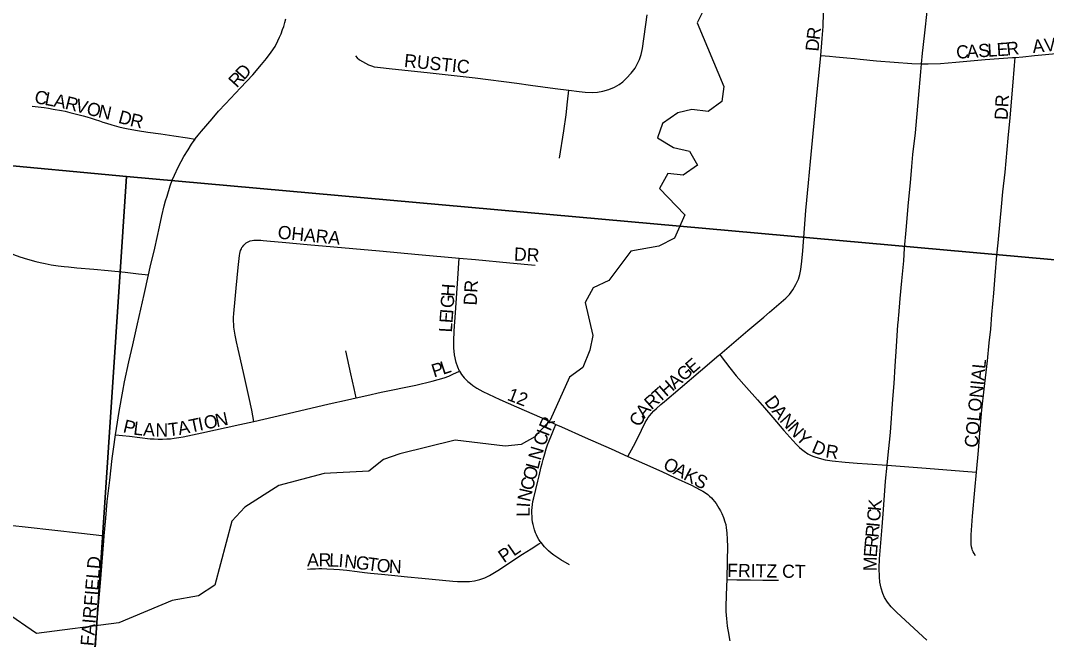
# Model space of a CAD drawing. Extents: x 1410790 to 1770854, y 448063 to 770588.
# Drawn here: x 1527623 to 1531514, y 622880 to 625208 of the extents above; entities that cross this region are included whole.
import ezdxf

# ---------------------------------------------------------------- set-up
doc = ezdxf.new("R2010")
doc.units = 0
for name, color, linetype in [('GM_X_City_Street', 7, 'Continuous'), ('GM_X_City_Street_Text', 7, 'Continuous'), ('GM_X_Minor_River', 7, 'Continuous'), ('GM_X_Section', 7, 'Continuous')]:
    doc.layers.add(name, color=color, linetype=linetype)

msp = doc.modelspace()

# ---------------------------------------------------------------- linework, layer by layer
at = {"layer": 'GM_X_City_Street'}
for points in [[(1530658.1, 625075.3), (1530663.3, 625138.9), (1530666.9, 625184.4), (1530668.8, 625236.2), (1530667.8, 625275.2), (1530664.1, 625317.3), (1530656.9, 625365.6), (1530649.1, 625403.9), (1530642.1, 625432.3), (1530634.1, 625460.5), (1530619.9, 625503.8), (1530607.7, 625537.7), (1530582.4, 625605.3), (1530569, 625646), (1530559.1, 625684.4), (1530549.9, 625729.6), (1530545.3, 625765.6), (1530542.7, 625805.2), (1530539.8, 625906.8), (1530536.6, 625949), (1530531.7, 625984.4), (1530528.3, 626009.1)], [(1531040.7, 625043), (1531044.3, 625083.2), (1531046.2, 625104.6), (1531053.9, 625172.3), (1531061.1, 625230.8), (1531062.8, 625263.1), (1531062.2, 625298.8), (1531057.8, 625377.2), (1531054.9, 625419.6), (1531051.4, 625464.8)], [(1528285.4, 624757.2), (1528285.9, 624757.9), (1528297.2, 624772.7), (1528308.9, 624787), (1528350.2, 624834.7), (1528374.4, 624863), (1528400.1, 624891.6), (1528457.8, 624952.4), (1528504.7, 625001.9), (1528537.4, 625040.4), (1528556.6, 625062.9), (1528574.3, 625086.9), (1528588.4, 625109.4), (1528599.3, 625130), (1528605.8, 625144.2), (1528611.3, 625157.3), (1528617.1, 625172.9), (1528621.4, 625185.4), (1528625.7, 625199.8), (1528629.6, 625214)], [(1529702.4, 624942.8), (1529742.1, 624937.5), (1529765.2, 624935), (1529791.9, 624934.1), (1529812, 624935.4), (1529831.8, 624939.1), (1529854.1, 624945.9), (1529875.6, 624955), (1529893.3, 624964.8), (1529907, 624974.7), (1529921.7, 624988.3), (1529939.5, 625008.1), (1529953.7, 625026.6), (1529962.4, 625041.2), (1529970.7, 625059.6), (1529976.9, 625078.8), (1529979.5, 625089.9), (1529982, 625101.6), (1530000.2, 625228.5)], [(1531395.9, 625067.7), (1531425.2, 625070.2), (1531469.1, 625074.3), (1531510.1, 625078.1), (1531549.3, 625082), (1531624.5, 625088.7), (1531657, 625093.3), (1531682.7, 625098.6), (1531707.9, 625105.8), (1531738.6, 625117.4), (1531777.4, 625134.9), (1531789.3, 625141.2), (1531807.4, 625150.9)], [(1528893, 625073.1), (1528900, 625065.8), (1528909.3, 625058.7), (1528920.1, 625051.8), (1528931.2, 625045.1), (1528942.3, 625039.6), (1528954, 625034.9), (1528964.8, 625032), (1528976.7, 625029.9), (1529033.1, 625024.1), (1529164.8, 625009.7), (1529233.1, 625002.8), (1529301.4, 624995.2), (1529346.8, 624990.5), (1529505.1, 624969.5), (1529556.8, 624962.6), (1529650.8, 624949.8), (1529702.4, 624942.8)], [(1530274.9, 623939.8), (1530336.7, 623992.5), (1530381.9, 624030.4), (1530441.8, 624081.4), (1530464.1, 624100.5), (1530526.1, 624153.8), (1530539.4, 624167.6), (1530552.7, 624185.4), (1530564.1, 624204.8), (1530573.5, 624225.1), (1530579.4, 624243.2), (1530583.1, 624261.9), (1530586.1, 624294.2), (1530589.6, 624333.4), (1530596.9, 624417.9), (1530601.9, 624486.5), (1530611.4, 624590.8), (1530618.9, 624672.4), (1530643.7, 624923.5), (1530649.2, 624985.6), (1530658, 625073.7), (1530658.1, 625075.3)], [(1530658.1, 625075.3), (1530691.7, 625072.2), (1530715.1, 625070), (1530757.3, 625065.8), (1530786.4, 625062.9), (1530807, 625061.1), (1530869.4, 625055), (1531003.5, 625044.8), (1531040.7, 625043)], [(1531040.7, 625043), (1531065.1, 625042.7), (1531112.4, 625044.7), (1531171, 625049.4), (1531281.1, 625058.9), (1531386, 625066.9), (1531395.9, 625067.7)], [(1531249.2, 623492.3), (1531249.2, 623492.3), (1531256.3, 623574.9), (1531262, 623641.7), (1531269.7, 623729.5), (1531278.2, 623807.6), (1531290.9, 623915), (1531297.4, 623983.6), (1531302.6, 624035.6), (1531307.5, 624091.1), (1531314, 624172.8), (1531319.6, 624238.1), (1531326.1, 624316.1), (1531330.6, 624364), (1531338.2, 624445.9), (1531343.8, 624499.8), (1531348.9, 624557.4), (1531357.1, 624632.2), (1531369.4, 624760.5), (1531376.6, 624837.7), (1531387.2, 624958.5), (1531393.4, 625037), (1531395.9, 625067.7)], [(1530909.7, 623518.8), (1530912.4, 623546.4), (1530922.9, 623643.6), (1530932.1, 623770.5), (1530936.1, 623829.4), (1530940.1, 623894.8), (1530944.8, 623970.1), (1530951.1, 624051.6), (1530952.8, 624071.2), (1530953.5, 624077.8), (1530954.3, 624087.5), (1530959.4, 624152.4), (1530965.9, 624219.8), (1530972.7, 624294.5), (1530976.2, 624343.5), (1530982.2, 624412.1), (1530991.3, 624516.7), (1530998.2, 624591.8), (1531003.5, 624653.8), (1531007.8, 624699.4), (1531017.5, 624780.7), (1531029.4, 624911.3), (1531038, 625012.3), (1531040.7, 625043)], [(1529667.1, 624684.3), (1529683.2, 624788.1), (1529692.3, 624850), (1529697.7, 624899.1), (1529702.4, 624942.8)], [(1527667.4, 624881.9), (1527712.1, 624876.7), (1527729.1, 624874.5), (1527747.3, 624871.5), (1527777.9, 624865.8), (1527792, 624862.8), (1527809.8, 624858.6), (1527860.2, 624845.4), (1527874.9, 624841.5), (1527891.4, 624836.7), (1527906.6, 624832), (1527923.2, 624826.5), (1527935.7, 624822), (1527949.1, 624817.6), (1527968.9, 624811.6), (1527995.6, 624804.2), (1528012.1, 624800.3), (1528031.6, 624796.4), (1528066.8, 624790.3), (1528106.3, 624784.2), (1528155.3, 624777.3), (1528204.3, 624770.3), (1528256, 624762.1), (1528285.4, 624757.2)], [(1528108.9, 624242.3), (1528115.1, 624270.8), (1528132, 624343.7), (1528149.8, 624424), (1528159, 624465.6), (1528167.8, 624504.5), (1528173.3, 624523.4), (1528178.7, 624540.9), (1528190.8, 624579.6), (1528198.7, 624600.8), (1528206.9, 624619.9), (1528221.3, 624651.2), (1528232.5, 624672.4), (1528242.5, 624691.1), (1528259, 624717.1), (1528272, 624737.5), (1528285.4, 624757.2)], [(1528508.4, 623685.6), (1528499.8, 623728), (1528489.3, 623779.7), (1528470.9, 623859.9), (1528456.7, 623927.3), (1528449, 623959.4), (1528442, 623988.1), (1528436.8, 624013.5), (1528434.3, 624028.7), (1528432.6, 624042.7), (1528431.5, 624053.6), (1528430.9, 624065.9), (1528431.2, 624079.9), (1528432, 624095.3), (1528436.8, 624149), (1528440.6, 624190.9), (1528447.9, 624270.1), (1528453.1, 624314.9), (1528454.5, 624323.6), (1528457.6, 624334.2), (1528460.7, 624340.9), (1528462.8, 624345.3), (1528466.1, 624349.7), (1528469.8, 624354.7), (1528473.9, 624358.8), (1528479.4, 624363)], [(1528479.4, 624363), (1528485.9, 624367.2), (1528494.4, 624371), (1528501.4, 624372.7), (1528508.4, 624373.6), (1528516, 624373.9), (1528524.7, 624373.6), (1528534.5, 624373.3), (1528543.9, 624372.8), (1528557.7, 624371.6), (1528628.7, 624365.1), (1528710.4, 624357.6), (1528985, 624333.1), (1529132.8, 624319.7), (1529286.4, 624305.6)], [(1527560, 624335.6), (1527574.9, 624328.4), (1527584.9, 624323.9), (1527596.6, 624319.2), (1527621, 624310.5), (1527649.1, 624301.3), (1527680.8, 624292.4), (1527697.8, 624288.4), (1527716.1, 624284.4), (1527739.4, 624280.5), (1527765.9, 624276.6), (1527788.1, 624274), (1527805.4, 624271.8), (1527836.2, 624268.8), (1527900.5, 624263.2), (1527955.1, 624258), (1528020.4, 624251.6), (1528071, 624246.3), (1528108.9, 624242.3)], [(1529287.4, 623875.8), (1529281.3, 623891.9), (1529275.5, 623908.6), (1529269.5, 623938.4), (1529266.6, 623964.3), (1529265.9, 623990.5), (1529267.9, 624029.6), (1529273, 624098.1), (1529281.9, 624228.4), (1529286.4, 624305.6)], [(1529286.4, 624305.6), (1529348.8, 624300.1), (1529478.4, 624287.7), (1529575.4, 624278.1)], [(1527983.1, 623635.1), (1527986.5, 623658.5), (1527996.8, 623723.1), (1528010.7, 623800.3), (1528017.6, 623835.5), (1528033.5, 623911.8), (1528048.5, 623976.1), (1528066.8, 624055.9), (1528092.6, 624167.6), (1528108.9, 624242.3)], [(1528896.4, 623775.4), (1528888.1, 623810.9), (1528875.3, 623865.6), (1528856.8, 623953.3)], [(1529927, 623552.7), (1529948, 623591.5), (1529964.2, 623623.6), (1529992.8, 623681), (1529998.3, 623691.5), (1530003.9, 623700.8), (1530009.7, 623708.5), (1530015.6, 623715.9), (1530024.9, 623725.5), (1530035.4, 623735), (1530051.7, 623749.2), (1530064.9, 623760.6), (1530125.2, 623811.2), (1530201.7, 623878.1), (1530271.9, 623937.2), (1530274.9, 623939.8)], [(1530274.9, 623939.8), (1530284.8, 623926.4), (1530296.8, 623910.1), (1530313.2, 623888.8), (1530337.9, 623858.2), (1530377, 623814.8), (1530417.6, 623767.8), (1530445.3, 623736.9), (1530475.8, 623699.8), (1530518.5, 623650.9), (1530552.5, 623613.2), (1530566.7, 623597.8), (1530578, 623586.5), (1530585.6, 623579.6), (1530594.6, 623572.7), (1530609.5, 623562.8), (1530621.3, 623556.2), (1530632.2, 623551.7), (1530652.5, 623545.6), (1530675.1, 623540.1), (1530701.4, 623535.9), (1530750.4, 623531), (1530796.1, 623527.1), (1530835.3, 623524), (1530909.7, 623518.8)], [(1528896.4, 623775.4), (1528936.8, 623784.3), (1528991.1, 623797.1), (1529122.8, 623823.7), (1529184.8, 623838.4), (1529207.5, 623844.2), (1529230.2, 623851.2), (1529247.7, 623857.8), (1529263.1, 623864.4), (1529287.4, 623875.8)], [(1529287.4, 623875.8), (1529295.2, 623863.9), (1529305.3, 623851), (1529312.7, 623843.6), (1529320.2, 623836.4), (1529329.3, 623829.4), (1529338.2, 623822.3), (1529353.6, 623812), (1529376, 623799.2), (1529440.8, 623768.2), (1529503.8, 623740.5), (1529600.1, 623698.5), (1529653.8, 623674.2)], [(1528508.4, 623685.6), (1528659.1, 623720.4), (1528793.1, 623751.6), (1528863.3, 623768), (1528896.4, 623775.4)], [(1527983.1, 623635.1), (1528036.3, 623628.9), (1528114.2, 623619.8), (1528130.4, 623618.8), (1528145, 623618.6), (1528161.6, 623618.4), (1528177.9, 623618.9), (1528192, 623619.8), (1528205.4, 623621.3), (1528223.6, 623623.9), (1528240.5, 623626.9), (1528310.9, 623641.5), (1528454.7, 623674.3), (1528508.4, 623685.6)], [(1529597.4, 623225.9), (1529594.3, 623229.7), (1529589.2, 623237.3), (1529584.2, 623245.7), (1529580, 623254.5), (1529576.4, 623263.1), (1529572.7, 623273.6), (1529569.4, 623284.4), (1529567.1, 623294), (1529565.3, 623303), (1529563.8, 623313.8), (1529563, 623325.3), (1529562.4, 623336.3), (1529562.7, 623347.6), (1529563.4, 623359.2), (1529564.9, 623369.8), (1529566.7, 623381.5), (1529569.9, 623395.1), (1529585.5, 623458), (1529590.2, 623478.6), (1529598.1, 623512.6), (1529601.5, 623526.1), (1529605.4, 623541), (1529611.2, 623562.5), (1529617.1, 623581.6), (1529622.3, 623596.9), (1529628, 623612), (1529636.6, 623632.7), (1529647.6, 623659.2), (1529653.8, 623674.2)], [(1529653.8, 623674.2), (1529674.8, 623664.9), (1529764.6, 623624.8), (1529863.7, 623581.2), (1529927, 623552.7)], [(1527940.7, 623251.7), (1527946.3, 623318.3), (1527952, 623380.8), (1527961.2, 623462.2), (1527971, 623544.6), (1527975.4, 623580.6), (1527983.1, 623635.1)], [(1529927, 623552.7), (1529989.3, 623524.6), (1530055, 623495), (1530105.6, 623471.7), (1530168.4, 623443.1), (1530200.7, 623426.3), (1530211.1, 623420.1), (1530220.6, 623413.9), (1530229.4, 623407.4), (1530236.5, 623401.5), (1530243.2, 623395.7), (1530249.1, 623389.6), (1530261.3, 623373.8), (1530272.1, 623356.7), (1530278.1, 623346.4), (1530282.6, 623335.8), (1530289, 623320.4), (1530294.5, 623304.7), (1530297.5, 623293.6), (1530299.9, 623281.8), (1530301.2, 623272), (1530302.2, 623261.8), (1530303.3, 623238.1), (1530304.3, 623209.1), (1530303.7, 623157.9), (1530301.8, 623085.1)], [(1531060.2, 622855.4), (1530946.6, 622960), (1530925.7, 622981.4), (1530911, 622999.8), (1530900.5, 623017.2), (1530893.6, 623032.6), (1530887.6, 623051.9), (1530882.8, 623074.9), (1530880.4, 623094.8), (1530879.4, 623128), (1530880.4, 623164.3), (1530890.5, 623285.4), (1530896.2, 623350.7), (1530904, 623458.4), (1530909.7, 623518.8)], [(1530909.7, 623518.8), (1530975.9, 623514.1), (1531057.8, 623508.3), (1531200, 623496.4), (1531249.2, 623492.3)], [(1531244.9, 623175.3), (1531239.9, 623183.6), (1531236.4, 623190.3), (1531234.2, 623195.6), (1531232.6, 623200.4), (1531230.2, 623209.5), (1531229.2, 623217.6), (1531228.4, 623238.1), (1531228.8, 623255), (1531230, 623273.2), (1531233.8, 623326.2), (1531243, 623424.6), (1531249.2, 623492.3)], [(1527417.5, 623308.8), (1527483.4, 623301.8), (1527557.2, 623294), (1527629.7, 623286.6), (1527764.2, 623271.9), (1527831.5, 623264.1), (1527909.6, 623255.2), (1527940.7, 623251.7)], [(1527791.3, 621181.8), (1527793.1, 621212), (1527799.6, 621357.4), (1527804, 621464.9), (1527808.7, 621550.1), (1527815.7, 621681.1), (1527821.3, 621788.8), (1527826.5, 621867), (1527836.3, 621978.2), (1527852.7, 622154), (1527862.8, 622274.8), (1527868.3, 622350), (1527885.1, 622567.1), (1527897.2, 622735.6), (1527905.6, 622840.2), (1527915.8, 622957.8), (1527927.1, 623088.4), (1527939, 623232.3), (1527940.7, 623251.7)], [(1528710.9, 623124.8), (1528723, 623125.5), (1528741.4, 623126.4), (1528754.8, 623127), (1528766, 623126.7), (1528784.3, 623126.1), (1528811.5, 623124.8), (1528832.4, 623123.3), (1528860.5, 623120.6), (1528899.5, 623115.8), (1528927.4, 623112.1), (1528950.7, 623109.5), (1528991.7, 623105.2), (1529030.6, 623101.2), (1529090.7, 623095.8), (1529144.7, 623090.9), (1529262.4, 623079.6), (1529279.8, 623078), (1529298.7, 623077.2), (1529311.9, 623077.1), (1529325.5, 623077.7), (1529345.5, 623080.2), (1529365.2, 623084.9), (1529384.2, 623091.9), (1529402.3, 623100.8), (1529433.4, 623119.8), (1529526.8, 623181), (1529560, 623201.7), (1529589.3, 623220.6), (1529597.4, 623225.9)], [(1529705.4, 623140.7), (1529672.7, 623159.5), (1529645.9, 623177.5), (1529635.1, 623185.7), (1529626, 623193.7), (1529610.4, 623209.7), (1529597.4, 623225.9)], [(1530301.8, 623085.1), (1530300.9, 623058.9), (1530299.7, 623024.7), (1530298.4, 622983.3), (1530298.4, 622964.2), (1530299.4, 622950), (1530300.3, 622936.5), (1530301.5, 622922.9), (1530303.4, 622908.7), (1530305.5, 622894.5), (1530307.7, 622881.2), (1530320, 622811.8), (1530340.7, 622698.9), (1530350.9, 622642.8), (1530355, 622620.4)], [(1530301.8, 623085.1), (1530340.1, 623084.6), (1530392.3, 623083.9), (1530437.9, 623083.3), (1530498.5, 623082.3)]]:
    msp.add_lwpolyline(points, dxfattribs=at)
at = {"layer": 'GM_X_Minor_River'}
msp.add_lwpolyline([(1530222.3, 625263.9), (1530189, 625198.5), (1530290.5, 624957.5), (1530283.4, 624899.5), (1530230.6, 624862.5), (1530168.7, 624869.9), (1530116.4, 624857), (1530057.5, 624816.2), (1530038.5, 624762.4), (1530099.8, 624725), (1530159.7, 624711.6), (1530190.7, 624658.8), (1530135.9, 624619.9), (1530077.9, 624627.2), (1530046.8, 624569.7), (1530143, 624469.2), (1530103.3, 624381.8), (1530044.6, 624351), (1529938.1, 624331.3), (1529853.9, 624220.8), (1529795.2, 624192), (1529764.1, 624136.5), (1529793.8, 624011.5), (1529782.7, 623955.5), (1529755.4, 623889.9), (1529704.6, 623852.9), (1529631.4, 623690), (1529574.1, 623627.1), (1529521.5, 623598.1), (1529461.3, 623591.4), (1529271.4, 623613.7), (1529062.1, 623562.1), (1528999.7, 623541.4), (1528944.7, 623496.4), (1528774.3, 623488.2), (1528603.2, 623441.8), (1528473.4, 623360.3), (1528424.3, 623307.2), (1528359.6, 623063.9), (1528298.7, 623023.1), (1528198.3, 623005.2), (1527996.4, 622921.4), (1527683.1, 622880.1), (1527566.5, 622960.9)], dxfattribs=at)
at = {"layer": 'GM_X_Section'}
for points in [[(1533261.2, 629430.7), (1532828.2, 624183.7), (1528025, 624614.9), (1527484, 624666.3), (1527942.6, 630003)], [(1522801.4, 625129.5), (1527484, 624666.3), (1528025, 624614.9), (1527751.7, 620502.8), (1522551.9, 622046.6)], [(1528025, 624614.9), (1532828.2, 624183.7), (1533518.9, 624117.7), (1533190.3, 620044.5), (1527751.7, 620502.8)]]:
    msp.add_lwpolyline(points, close=True, dxfattribs=at)

# ---------------------------------------------------------------- texts
at = {"layer": 'GM_X_City_Street_Text'}
for s, rotation, p in [('R', 83.0376, (1530653.6, 625132.1)), ('D', 84.8897, (1530649.7, 625088.7)), ('R', 6.4299, (1531364.9, 625074.2)), ('AVE', 5.9055, (1531463.3, 625084.1)), ('C', 3.5725, (1531173.3, 625062.2)), ('A', 3.5647, (1531212.9, 625064.6)), ('S', 3.5801, (1531256.8, 625067.4)), ('L', 3.5814, (1531291.9, 625069.6)), ('E', 3.5542, (1531327, 625071.8)), ('RUSTIC', 354.174, (1529076.2, 625031.3)), ('D', 48.5653, (1528470.9, 624979)), ('R', 47.5597, (1528443.5, 624949.1)), ('C', 349.4497, (1527673.2, 624894.8)), ('L', 349.4483, (1527712.1, 624887.6)), ('A', 348.9601, (1527746.6, 624881.1)), ('R', 346.0698, (1527789.1, 624872.9)), ('V', 345.1685, (1527827.4, 624863.4)), ('O', 345.2817, (1527870, 624852.1)), ('DR', 86.989, (1531366.9, 624828.9)), ('N', 347.5692, (1527914.7, 624840.4)), ('D', 344.8292, (1527990.9, 624819.8)), ('R', 347.1797, (1528035.5, 624807.7)), ('OHARA', 354.1732, (1528596.7, 624380.1)), ('DR', 356.9887, (1529493.6, 624296.5)), ('H', 85.9097, (1529268.6, 624158.3)), ('DR', 86.989, (1529353.1, 624124.8)), ('G', 85.9097, (1529265.4, 624114.4)), ('E', 85.9533, (1529261.4, 624057.4)), ('I', 85.93, (1529263.9, 624092.5)), ('L', 86.4731, (1529259.2, 624022.4)), ('E', 40.8235, (1530171.3, 623863.8)), ('P', 17.5407, (1529191.1, 623851.8)), ('L', 18.1395, (1529225.2, 623862.5)), ('G', 41.1297, (1530138.2, 623834.9)), ('COLONIAL', 84.3696, (1531252.5, 623584.1)), ('A', 41.1297, (1530105, 623806)), ('12', 338.9563, (1529465.7, 623767.9)), ('T', 41.1911, (1530045.4, 623753.9)), ('H', 41.1253, (1530071.9, 623777)), ('R', 41.9078, (1530016.1, 623727.5)), ('D', 307.0142, (1530442.1, 623760.3)), ('A', 50.7121, (1529989.6, 623694.9)), ('A', 309.6713, (1530470.1, 623723.2)), ('P', 346.7126, (1528009, 623644.9)), ('T', 12.0374, (1528268.1, 623642.3)), ('I', 11.9787, (1528302.5, 623649.6)), ('O', 12.0176, (1528324.1, 623654.2)), ('N', 12.0001, (1528367.1, 623663.4)), ('R', 66.2927, (1529632.8, 623645.7)), ('C', 62.7617, (1529973, 623662)), ('N', 312.0455, (1530499.7, 623687.6)), ('L', 353.1028, (1528049.3, 623635.7)), ('A', 356.1023, (1528087.1, 623631.2)), ('N', 359.9253, (1528134.6, 623628.1)), ('T', 6.6154, (1528185, 623628.4)), ('A', 11.832, (1528224.8, 623633.3)), ('I', 69.7406, (1529625.4, 623625.8)), ('N', 312.2365, (1530529.3, 623654.8)), ('Y', 315.4612, (1530561, 623620)), ('C', 70.0324, (1529611.9, 623588.7)), ('D', 336.9991, (1530620.3, 623570.4)), ('N', 73.4452, (1529595.3, 623534.8)), ('R', 351.405, (1530674, 623549.5)), ('L', 75.2085, (1529586.4, 623501.1)), ('O', 332.213, (1530056.2, 623507.9)), ('O', 75.2058, (1529575.2, 623458.6)), ('A', 332.213, (1530095.1, 623487.4)), ('K', 332.213, (1530134.1, 623466.9)), ('C', 75.3158, (1529565.1, 623420.3)), ('S', 332.2007, (1530173, 623446.4)), ('N', 77.2413, (1529555.5, 623377.8)), ('K', 84.7027, (1530886.1, 623343.6)), ('L', 89.4809, (1529554.1, 623323.5)), ('I', 86.151, (1529554.4, 623357.9)), ('C', 84.7093, (1530882.5, 623304.2)), ('I', 84.7027, (1530880.5, 623282.3)), ('R', 84.7099, (1530876.8, 623242.9)), ('R', 84.7462, (1530873.2, 623203.4)), ('A', 359.7814, (1528709.8, 623135)), ('R', 359.7815, (1528753.8, 623134.8)), ('L', 357.7591, (1528793, 623134.7)), ('I', 354.9659, (1528827.5, 623133.3)), ('PL', 34.6947, (1529456.9, 623146.5)), ('E', 85.6243, (1530870.5, 623168.6)), ('FAIRFIELD', 85.169, (1527899.9, 622831.2)), ('N', 353.3412, (1528849, 623131.4)), ('G', 352.8126, (1528892.6, 623126.3)), ('T', 352.7682, (1528936.3, 623120.8)), ('O', 352.8697, (1528971.3, 623116.4)), ('N', 357.5158, (1529019.3, 623110.6)), ('FRITZ CT', 359.0775, (1530303.2, 623095.4)), ('M', 89.0254, (1530869.7, 623116.5))]:
    msp.add_text(s, height=50, rotation=rotation, dxfattribs=at).set_placement(p)

doc.saveas('drawing.dxf')
